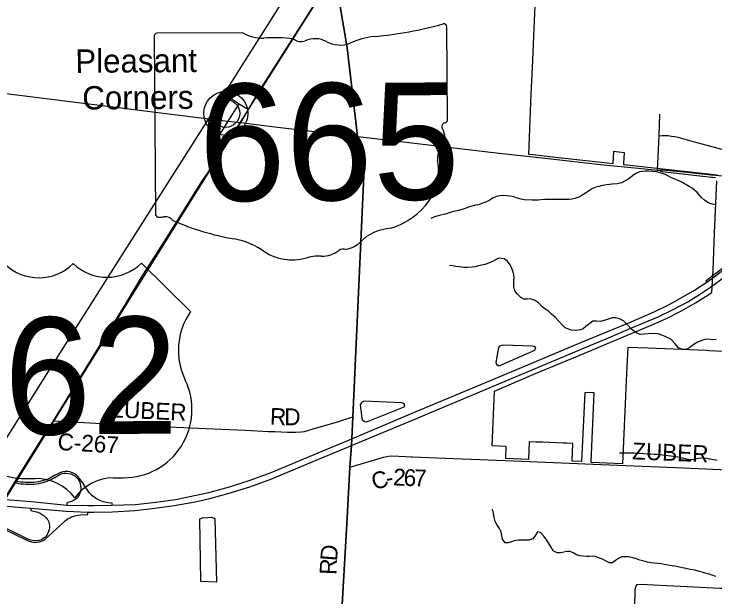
# Model space of a CAD drawing. Extents: x 114604 to 551442, y 316898 to 567001.
# Drawn here: x 166736 to 179238, y 335195 to 345598 of the extents above; entities that cross this region are included whole.
import ezdxf

# ---------------------------------------------------------------- set-up
doc = ezdxf.new("R2010")
doc.units = 0
for name, color, linetype in [('_CIVIL_CONSTRUCTION', 7, 'Continuous'), ('BD_X_Building', 7, 'Continuous'), ('GE_P_Alignment_1000_Bearings', 7, 'Continuous'), ('GE_P_Alignment_1000_Cardinal_Points', 7, 'Continuous'), ('GE_P_Alignment_1000_Stations', 7, 'Continuous'), ('GE_P_Alignment_100_Cardinal_Points', 7, 'Continuous'), ('GE_P_Alignment_100_Stations', 7, 'Continuous'), ('GE_P_Alignment_500_Bearings', 7, 'Continuous'), ('GE_P_Alignment_500_Cardinal_Points', 7, 'Continuous'), ('GE_P_Alignment_500_Curve_Data', 7, 'Continuous'), ('GE_P_Alignment_500_Distances', 7, 'Continuous'), ('GE_P_Alignment_500_Stations', 7, 'Continuous'), ('GE_X_Alignment', 7, 'Continuous'), ('MT_X_Edge_Line', 7, 'Continuous'), ('PM_P_Cells', 7, 'Continuous'), ('PM_P_CL_Double_Solid', 7, 'Continuous'), ('PM_P_Crosswalk', 7, 'Continuous'), ('PM_X_Dotted_Line', 7, 'Continuous'), ('RD_X_RR_1', 7, 'Continuous')]:
    doc.layers.add(name, color=color, linetype=linetype)

msp = doc.modelspace()

# ---------------------------------------------------------------- linework, layer by layer
at = {"layer": '_CIVIL_CONSTRUCTION'}
for p, q in [((170781, 343660), (170917, 343893)), ((170533, 343273), (170781, 343660)), ((179195, 342685), (179247, 342678)), ((166592, 336984), (166750, 337243)), ((166750, 337243), (166767, 337271))]:
    msp.add_line(p, q, dxfattribs=at)
for points in [[(170917, 343893), (171073, 344163), (172441, 346316)], [(161581, 345594), (161846, 345387), (162609, 344810), (162702, 344748), (162782, 344699), (162868, 344661), (162967, 344625), (163115, 344590), (163234, 344565), (163417, 344541), (165040, 344369), (166930, 344140), (170354, 343709), (170556, 343684), (170781, 343660)], [(170781, 343660), (171332, 343593), (172864, 343414), (172875, 343413)], [(172875, 343413), (175336, 343121), (176262, 343018), (177197, 342914), (177927, 342841)], [(168637, 340273), (168715, 340398), (169007, 340890), (169498, 341665), (170086, 342607), (170258, 342859), (170388, 343049), (170533, 343273)], [(177927, 342841), (178210, 342812), (178246, 342809)], [(178246, 342809), (178271, 342817), (178300, 342815), (178744, 342773), (179172, 342727), (179193, 342725)], [(178246, 342809), (178268, 342797), (178296, 342787), (179179, 342687), (179195, 342685)], [(179193, 342725), (179664, 342683), (180045, 342649), (180509, 342600)], [(167438, 338338), (167645, 338664), (167805, 338930), (168341, 339794), (168637, 340273)], [(166767, 337271), (167234, 338018), (167326, 338156), (167438, 338338)]]:
    msp.add_lwpolyline(points, dxfattribs=at)
at = {"layer": 'GE_P_Alignment_1000_Bearings'}
for points in [[(196042, 380964), (194033, 377563), (193868, 377325), (192058, 375431), (190340, 374235), (188290, 370932), (187383, 369296), (186211, 367714), (185191, 366327), (183802, 363991), (182496, 361740), (179755, 357653), (178698, 356015), (176027, 351942), (171808, 345313), (170010, 342459), (166009, 336034), (165560, 335288), (165458, 335042), (165305, 334516), (164243, 330883)], [(165560, 336379), (167342, 339200), (168589, 341173), (170215, 343741), (170545, 344266), (170658, 344443), (170753, 344594), (171071, 345103), (171658, 346027), (171787, 346235), (172464, 347303), (173962, 349676), (174698, 350836), (175401, 351957), (175709, 352436), (176672, 353966), (176952, 354405), (177651, 355520)]]:
    msp.add_lwpolyline(points, dxfattribs=at)
at = {"layer": 'GE_P_Alignment_1000_Cardinal_Points'}
for p, q in [((170296, 343530), (170443, 343502)), ((172779, 338408), (172806, 338982)), ((172694, 336881), (172728, 337511))]:
    msp.add_line(p, q, dxfattribs=at)
for points in [[(170354, 343709), (170594, 344075), (170609, 344083)], [(170529, 344125), (170609, 344083), (170628, 344076), (170752, 343994), (170917, 343893)], [(170320, 343350), (170383, 343400), (170400, 343438), (170443, 343502), (170556, 343684), (170752, 343994)], [(170383, 343400), (170393, 343379), (170414, 343353), (170452, 343329), (170533, 343273)], [(172806, 338982), (172980, 342709), (172955, 342872), (172875, 343413)], [(172728, 337511), (172754, 337897), (172760, 338015), (172779, 338408)], [(177774, 334097), (177775, 334129), (177807, 335026), (177815, 335315), (177819, 335357), (177831, 335387), (177852, 335419), (177912, 335422), (179323, 335354), (179365, 335353), (179391, 335367), (179395, 335397), (179461, 337466)], [(172410, 331675), (172414, 331754), (172474, 332988), (172679, 336603), (172694, 336881)]]:
    msp.add_lwpolyline(points, dxfattribs=at)
at = {"layer": 'GE_P_Alignment_1000_Stations'}
for p, q in [((170781, 343660), (170917, 343893)), ((170533, 343273), (170781, 343660)), ((166592, 336984), (166750, 337243)), ((166750, 337243), (166767, 337271))]:
    msp.add_line(p, q, dxfattribs=at)
for points in [[(170917, 343893), (171073, 344163), (172441, 346316)], [(168637, 340273), (168715, 340398), (169007, 340890), (169498, 341665), (170086, 342607), (170258, 342859), (170388, 343049), (170533, 343273)], [(167438, 338338), (167645, 338664), (167805, 338930), (168341, 339794), (168637, 340273)], [(166767, 337271), (167234, 338018), (167326, 338156), (167438, 338338)]]:
    msp.add_lwpolyline(points, dxfattribs=at)
at = {"layer": 'GE_P_Alignment_100_Cardinal_Points'}
for p, q in [((178240, 343425), (178254, 343810)), ((178210, 342812), (178240, 343425))]:
    msp.add_line(p, q, dxfattribs=at)
at = {"layer": 'GE_P_Alignment_100_Stations'}
for points in [[(179275, 342723), (177612, 342905), (177613, 342924), (177614, 342934), (177626, 343122), (177526, 343132), (177427, 343143), (177414, 342926), (177315, 342937), (176560, 343017), (176441, 343031), (175995, 343083), (175916, 343092), (175961, 344168), (175981, 344637), (176046, 346180), (176083, 346179), (176537, 346164), (177452, 346131), (178821, 346082), (178845, 346689), (178861, 347009), (179032, 347004), (180208, 346966)], [(179526, 339572), (179135, 339589), (179085, 339591), (178048, 339634), (177681, 339649), (177659, 339180), (177586, 337573), (177030, 337596), (177030, 337604), (177081, 338836), (176914, 338843), (176857, 337610), (176689, 337616), (176702, 337934), (176597, 337938), (176526, 337941), (176407, 337945), (176287, 337950), (176168, 337955), (176045, 337959), (175925, 337964), (175914, 337648), (175507, 337665), (175514, 337881), (175267, 337892), (175304, 338870), (176009, 339168), (176586, 339408), (176756, 339479), (177111, 339628), (177207, 339669), (178127, 340055), (178388, 340172), (178643, 340302), (178892, 340444), (179078, 340564), (179184, 340631), (179205, 341018), (179230, 341692), (179272, 342623)]]:
    msp.add_lwpolyline(points, dxfattribs=at)
at = {"layer": 'GE_P_Alignment_500_Bearings'}
for points in [[(178240, 343425), (178295, 343429), (178356, 343428), (178405, 343427), (178462, 343420), (178520, 343410), (178578, 343398), (178823, 343331), (179095, 343260), (179709, 343093), (179953, 343027), (180080, 342994), (180111, 342980), (180149, 342963), (180181, 342944), (180258, 342894), (180262, 342897)], [(167438, 338338), (168631, 338273), (169885, 338211), (170864, 338170), (171275, 338150), (171391, 338146)], [(171391, 338146), (171613, 338137), (171754, 338134), (171858, 338143), (171920, 338146), (172074, 338193), (172505, 338319), (172779, 338408)], [(172779, 338408), (172760, 338015), (172754, 337897), (172728, 337511)], [(172728, 337511), (172928, 337570), (173188, 337651), (173328, 337689), (173413, 337707), (173472, 337711), (173717, 337700), (173816, 337696), (173842, 337695)], [(173842, 337695), (174275, 337678), (175652, 337624), (177207, 337559), (178674, 337497), (179461, 337466), (179852, 337451), (180056, 337436), (180116, 337440), (180152, 337456), (180170, 337475), (180182, 337517), (180188, 337600)]]:
    msp.add_lwpolyline(points, dxfattribs=at)
at = {"layer": 'GE_P_Alignment_500_Cardinal_Points'}
for p, q in [((169884, 340289), (169008, 341153)), ((166947, 337309), (167121, 337310)), ((168513, 337320), (168687, 337321))]:
    msp.add_line(p, q, dxfattribs=at)
for points in [[(180038, 342582), (180035, 342561), (180095, 342550), (180152, 342521), (180218, 342475), (180262, 342409), (180281, 342330), (180277, 342274), (180261, 342221), (180225, 342128), (180166, 342003), (180160, 341992), (180123, 341918), (180067, 341819), (180011, 341725), (179862, 341524), (179758, 341390), (179627, 341267), (179514, 341164), (179327, 341021), (179189, 340917)], [(179189, 340917), (179076, 340832), (179093, 340815)], [(168487, 336831), (168484, 336871), (168415, 336876), (168386, 336880), (168356, 336886), (168328, 336893), (168296, 336904), (168268, 336915), (168230, 336933), (168205, 336948), (168181, 336963), (168158, 336981), (168133, 337002), (168111, 337024), (168099, 337036), (168083, 337055), (168060, 337085), (168048, 337104), (168028, 337133), (168008, 337162), (167987, 337191), (167967, 337221), (167941, 337259), (167920, 337288), (167901, 337316), (167871, 337350), (167844, 337374), (167816, 337393), (167777, 337412), (167733, 337426), (167694, 337433), (167649, 337434), (167608, 337428), (167571, 337418), (167543, 337407), (167518, 337394), (167481, 337372), (167447, 337355), (167415, 337338), (167386, 337322), (167355, 337306), (167321, 337291), (167287, 337280), (167246, 337267), (167215, 337260), (167172, 337251), (167126, 337244), (167083, 337239), (167042, 337237), (167003, 337237), (166967, 337239), (166933, 337240), (166897, 337242), (166856, 337246), (166818, 337250), (166792, 337255), (166767, 337271)], [(166750, 337243), (166773, 337229), (166817, 337220), (166860, 337215), (166905, 337212), (166946, 337209), (166984, 337208), (167024, 337207), (167056, 337208), (167096, 337210), (167139, 337215), (167181, 337222), (167221, 337230), (167258, 337240), (167291, 337250), (167326, 337261), (167353, 337272), (167385, 337288), (167421, 337307), (167452, 337324), (167484, 337341), (167543, 337374), (167580, 337390), (167626, 337402), (167665, 337405), (167707, 337401), (167747, 337392), (167788, 337375), (167819, 337356), (167850, 337329), (167872, 337305), (167892, 337275), (167908, 337244), (167919, 337212), (167925, 337180), (167928, 337147), (167926, 337112), (167921, 337083), (167910, 337048), (167896, 337017), (167886, 337000), (167866, 336973), (167849, 336955), (167826, 336935), (167799, 336917), (167777, 336905), (167753, 336896), (167678, 336876), (167676, 336835)], [(166303, 336530), (166337, 336513), (166989, 336199), (167051, 336177), (167101, 336170), (167148, 336171), (167188, 336178), (167228, 336191), (167257, 336205), (167289, 336225), (167354, 336281), (167646, 336555), (167686, 336584), (167729, 336607), (167761, 336623), (167786, 336632), (167822, 336644), (167877, 336655), (167925, 336659), (168053, 336667), (168053, 336709)], [(167037, 336781), (167034, 336737), (167114, 336720), (167163, 336706), (167202, 336689), (167239, 336668), (167272, 336643), (167303, 336615), (167323, 336592), (167341, 336569), (167356, 336534), (167366, 336500), (167370, 336463), (167369, 336430), (167365, 336398), (167354, 336362), (167342, 336336), (167325, 336309), (167309, 336283), (167287, 336259), (167258, 336237), (167224, 336217), (167183, 336204), (167135, 336195), (167087, 336196), (167035, 336207), (166994, 336223), (166353, 336537)]]:
    msp.add_lwpolyline(points, dxfattribs=at)
for centre, radius, start, end in [((167176, 341761), 870, 225.9855, 314.8395), ((168394, 341770), 870, 225.9855, 314.8395), ((170887, 339597), 1218, 145.4116, 205.8654), ((168692, 338540), 1218, 269.7743, 25.5806), ((166925, 338527), 1218, 155.2444, 271.0508), ((167127, 336440), 870, 37.2824, 90.4125), ((168520, 336450), 870, 90.4125, 143.5426)]:
    msp.add_arc(centre, radius, start, end, dxfattribs=at)
at = {"layer": 'GE_P_Alignment_500_Curve_Data'}
for p, q in [((174467, 343711), (174455, 345369)), ((169236, 345198), (169258, 342028)), ((170815, 345264), (169287, 345253)), ((174467, 343711), (174467, 343711))]:
    msp.add_line(p, q, dxfattribs=at)
for centre, major_axis, ratio, start_param, end_param in [((172565, 349599), (5537, 40), 0.800001, 4.814395, 5.04237), ((174397, 345376), (58.1, 0.4), 0.8, 6.141152, 7.989035), ((169295, 345206), (60.5, 0.4), 0.8, 1.712693, 3.28349), ((171177, 345635), (587, 4), 0.8, 4.042523, 4.731795), ((171387, 343489), (2106, 15), 0.8, 1.404758, 1.657858), ((172104, 344876), (352, 3), 0.8, 0.950623, 2.079405), ((173309, 344314), (1114, 8), 0.8, 1.699011, 2.107814), ((171852, 345240), (169, 1), 0.8, 3.836095, 5.185415), ((172554, 345382), (423, 3), 0.8, 4.081561, 5.145723), ((174405, 343704), (62.2, 0.4), 0.8, 5.05454, 6.418171), ((174455, 343589), (89.9, 0.6), 0.8, 1.883978, 3.671073), ((173884, 343375), (540, 4), 0.8, 5.934695, 6.695948), ((174681, 343018), (393, 3), 0.8, 2.387724, 3.262537), ((172924, 342795), (1385, 10), 0.8, 5.101753, 6.440018), ((169319, 342022), (61, 0.4), 0.8, 3.00124, 4.508301), ((169326, 342346), (466, 3), 0.8, 4.665946, 4.897461), ((169425, 341847), (168, 1), 0.8, 0.519207, 1.627899), ((171524, 344710), (3998, 29), 0.8, 4.195996, 4.48896), ((173520, 341169), (758, 5), 0.8, 1.647645, 2.488434), ((170361, 340612), (1251, 9), 0.8, 0.823519, 1.323588), ((172555, 341745), (447, 3), 0.8, 4.937069, 5.64225), ((171706, 341847), (794, 6), 0.8, 4.026481, 4.996735), ((172224, 341614), (423, 3), 0.8, 4.691044, 5.507374), ((172609, 341309), (119, 1), 0.8, 1.147584, 2.315152), ((172172, 340755), (652, 5), 0.8, 1.495662, 1.94098)]:
    msp.add_ellipse(centre, major_axis=major_axis, ratio=ratio, start_param=start_param, end_param=end_param, dxfattribs=at)
at = {"layer": 'GE_P_Alignment_500_Distances'}
for points in [[(172473, 332991), (172677, 336606), (172727, 337511), (172727, 337514), (172753, 337899), (172759, 338018), (172778, 338411), (172978, 342712), (172954, 342875), (172863, 343417), (172681, 344992), (172451, 346337), (172001, 349697), (171956, 350122), (172091, 353572), (172105, 353607), (172139, 354128), (172150, 354165), (172368, 357901)], [(172368, 357901), (172150, 354165), (172139, 354128), (172105, 353607), (172091, 353572), (171956, 350122), (172001, 349697), (172451, 346337), (172681, 344992), (172863, 343417), (172954, 342875), (172978, 342712), (172778, 338411), (172759, 338018), (172753, 337899), (172727, 337514), (172727, 337511), (172677, 336606), (172473, 332991)]]:
    msp.add_lwpolyline(points, dxfattribs=at)
at = {"layer": 'GE_P_Alignment_500_Stations'}
msp.add_line((168053, 336709), (168159, 336710), dxfattribs=at)
for points in [[(179140, 340850), (179222, 340910), (179425, 341061), (179601, 341208), (179742, 341340), (179914, 341507), (180114, 341723), (180323, 341972), (180491, 342200), (180586, 342339), (180683, 342491), (180715, 342545), (180731, 342572)], [(179197, 340753), (179387, 340892), (179555, 341027), (179716, 341164), (179856, 341295), (180015, 341447), (180213, 341675), (180422, 341925), (180590, 342152), (180685, 342292), (180757, 342406)], [(168162, 336829), (168487, 336831), (168904, 336847), (169266, 336884), (169614, 336937), (170209, 337060), (170578, 337163), (170947, 337278), (171321, 337416), (172163, 337766), (172760, 338015), (173768, 338443), (175604, 339215), (176919, 339767), (177699, 340087), (178151, 340286), (178420, 340415), (178677, 340555), (178870, 340672), (179093, 340815), (179140, 340850)], [(178885, 340545), (178944, 340581), (179103, 340686), (179150, 340718)], [(179150, 340718), (179159, 340724), (179197, 340753)], [(177297, 339804), (177737, 339990), (178226, 340195), (178494, 340325), (178752, 340464), (178885, 340545)], [(172744, 337893), (172754, 337897), (173843, 338352), (175679, 339124), (176994, 339676), (177297, 339804)], [(168159, 336710), (168492, 336713), (168894, 336738), (169207, 336772), (169594, 336826), (169970, 336894), (170228, 336954), (170573, 337045), (170941, 337160), (171316, 337297), (172157, 337648), (172744, 337893)], [(166560, 336932), (166744, 336924), (167043, 336899), (167676, 336835), (168054, 336828)], [(166407, 336833), (166495, 336825), (166738, 336806), (167037, 336781), (167667, 336729), (168053, 336709)], [(168054, 336828), (168059, 336828), (168162, 336829)]]:
    msp.add_lwpolyline(points, dxfattribs=at)
at = {"layer": 'GE_X_Alignment'}
for radius in [393, 249]:
    msp.add_circle((170513, 343824), radius, dxfattribs=at)
at = {"layer": 'MT_X_Edge_Line'}
for points in [[(175474, 339688), (175434, 339684), (175394, 339669), (175376, 339644), (175331, 339382), (175339, 339348), (175375, 339320), (175409, 339326), (175441, 339344), (176024, 339602), (176042, 339634), (176026, 339664), (175974, 339668)], [(175974, 339668), (175474, 339688)], [(173697, 338591), (173705, 338617), (173689, 338649), (173647, 338661), (172987, 338690), (172953, 338678), (172933, 338660), (172911, 338622), (172938, 338387), (172948, 338355), (172990, 338325), (173026, 338323), (173072, 338337)], [(173072, 338337), (173697, 338591)], [(170323, 336592), (170295, 336604), (170259, 336613), (170191, 336607), (170145, 336602), (170105, 336606), (170042, 336584), (170065, 335480), (170354, 335467)], [(170354, 335467), (170323, 336592)]]:
    msp.add_lwpolyline(points, dxfattribs=at)
at = {"layer": 'PM_P_Cells'}
for points in [[(178397, 342709), (178339, 342737), (178261, 342765), (178193, 342779), (178061, 342795), (177997, 342793), (177947, 342789), (177892, 342780), (177826, 342750), (177766, 342710), (177702, 342658), (177650, 342624), (177568, 342584), (177494, 342566), (177406, 342562), (177356, 342556), (177304, 342550), (177234, 342536), (177166, 342520), (177116, 342506), (177051, 342482), (176985, 342438), (176931, 342402), (176865, 342358), (176811, 342330), (176739, 342304), (176687, 342294), (176635, 342288), (176563, 342286), (176455, 342286), (176383, 342285), (176205, 342285), (176135, 342279), (176084, 342277), (176032, 342277), (175976, 342277), (175840, 342281), (175782, 342293), (175714, 342314), (175652, 342334), (175580, 342348), (175526, 342356), (175460, 342358), (175398, 342354), (175340, 342344), (175282, 342318), (175220, 342276), (175164, 342246), (175110, 342230), (175020, 342194), (174966, 342186), (174901, 342168), (174841, 342148), (174783, 342130), (174731, 342112), (174663, 342092), (174607, 342077), (174555, 342065), (174499, 342047), (174447, 342033), (174373, 342015), (174301, 341995), (174237, 341977), (174173, 341951)], [(179261, 342190), (179195, 342203), (179128, 342223), (179053, 342277), (178999, 342325), (178921, 342413), (178833, 342488), (178767, 342528), (178709, 342564), (178647, 342596), (178579, 342626), (178523, 342650), (178465, 342677), (178397, 342709)], [(179115, 339794), (179057, 339790), (179001, 339774), (178927, 339740), (178852, 339696), (178788, 339648), (178722, 339614), (178656, 339614), (178586, 339642), (178524, 339720), (178450, 339793), (178364, 339835), (178306, 339863), (178226, 339889), (178142, 339899), (178046, 339893), (177972, 339885), (177904, 339876), (177836, 339908), (177764, 339964), (177658, 340070), (177608, 340122), (177534, 340159), (177466, 340177), (177404, 340177), (177334, 340155), (177262, 340129), (177196, 340109), (177126, 340119), (177060, 340115), (176936, 340019), (176885, 339979), (176835, 339961), (176753, 339953), (176679, 339957), (176625, 339973), (176569, 340000), (176511, 340052), (176447, 340124), (176393, 340184), (176323, 340244), (176272, 340287), (176220, 340325), (176158, 340373), (176090, 340441), (176020, 340493), (175940, 340514), (175888, 340512), (175836, 340512), (175774, 340538), (175712, 340602), (175668, 340656), (175652, 340730), (175650, 340786), (175652, 340839), (175654, 340891), (175648, 340947), (175634, 341009), (175612, 341073), (175588, 341123), (175536, 341189), (175478, 341230), (175384, 341240), (175324, 341210), (175270, 341184), (175212, 341156), (175138, 341126), (175080, 341116), (175022, 341104), (174960, 341088), (174908, 341080), (174824, 341072), (174754, 341076), (174684, 341084), (174616, 341095), (174558, 341103), (174502, 341111)], [(179259, 339789), (179193, 339784), (179115, 339794)], [(179277, 337633), (179219, 337641), (179149, 337655), (179087, 337667), (179023, 337675), (178941, 337665), (178889, 337653), (178827, 337643), (178773, 337640), (178705, 337658), (178631, 337678), (178573, 337690), (178521, 337698), (178457, 337706), (178399, 337716), (178341, 337722), (178271, 337730), (178207, 337735), (178155, 337737), (178097, 337741), (178027, 337745), (177967, 337751), (177915, 337755), (177851, 337757), (177799, 337759), (177727, 337761), (177671, 337763), (177605, 337761), (177536, 337761)], [(178718, 335703), (178656, 335715), (178604, 335725), (178524, 335742), (178472, 335752), (178400, 335762), (178334, 335774), (178278, 335784), (178216, 335792), (178154, 335800), (178092, 335806), (178036, 335816), (177952, 335839), (177896, 335853), (177836, 335873), (177772, 335891), (177698, 335909), (177638, 335913), (177576, 335909), (177520, 335883), (177465, 335847), (177409, 335807), (177357, 335805), (177297, 335835), (177233, 335868), (177179, 335890), (177099, 335920), (177047, 335924), (176997, 335920), (176945, 335918), (176889, 335922), (176833, 335930), (176771, 335950), (176711, 335985), (176655, 336005), (176595, 336005), (176541, 335997), (176491, 335983), (176425, 335981), (176355, 336021), (176307, 336103), (176271, 336164), (176223, 336232), (176185, 336282), (176125, 336348), (176073, 336358), (176037, 336300), (175991, 336230), (175919, 336208), (175855, 336208), (175805, 336210), (175727, 336210), (175659, 336197), (175607, 336177), (175551, 336159), (175499, 336161), (175449, 336229), (175439, 336293), (175423, 336359), (175395, 336415), (175345, 336490), (175319, 336544), (175301, 336614), (175287, 336688), (175269, 336762)], [(179256, 335562), (179188, 335584), (179118, 335606), (179066, 335621), (179010, 335637), (178956, 335651), (178882, 335671), (178798, 335687), (178718, 335703)]]:
    msp.add_lwpolyline(points, dxfattribs=at)
at = {"layer": 'PM_X_Dotted_Line'}
msp.add_line((170513, 343824), (170513, 343824), dxfattribs=at)

# ---------------------------------------------------------------- texts
at = {"layer": '_CIVIL_CONSTRUCTION'}
for s, p in [('Pleasant', (167831, 344547)), ('Corners', (167955, 343892))]:
    msp.add_text(s, height=417, rotation=0.4125, dxfattribs=at).set_placement(p)
at = {"layer": 'BD_X_Building'}
for s, p in [('s', (171801, 343422)), ('r', (171801, 343422)), ('665', (171448, 343347))]:
    msp.add_text(s, height=1, rotation=0.4126, dxfattribs=at).set_placement(p)
at = {"layer": 'GE_P_Alignment_500_Cardinal_Points'}
msp.add_text('62', height=2088.4, rotation=0.4125, dxfattribs=at).set_placement((166564, 338089))
at = {"layer": 'GE_P_Alignment_500_Curve_Data'}
msp.add_text('665', height=2088.4, rotation=0.4126, dxfattribs=at).set_placement((170035, 342258))
at = {"layer": 'PM_P_CL_Double_Solid'}
for s, rotation, p in [('ZUBER', 357.291, (168448, 338403)), ('R', 357.7303, (171297, 338270)), ('D', 0.0233, (171556, 338260)), ('C-267', 356.5619, (167506, 337820)), ('ZUBER', 357.7049, (177757, 337652)), ('C', 16.0621, (173161, 337100)), ('2', 357.1924, (173493, 337188)), ('6', 357.7729, (173681, 337179)), ('7', 358.0547, (173868, 337172)), ('-', 10.8323, (173391, 337167))]:
    msp.add_text(s, height=300, rotation=rotation, dxfattribs=at).set_placement(p)
at = {"layer": 'PM_P_Crosswalk'}
for s, rotation, p in [('D', 85.4413, (172496, 335829)), ('R', 87.6638, (172486, 335586))]:
    msp.add_text(s, height=300, rotation=rotation, dxfattribs=at).set_placement(p)
at = {"layer": 'RD_X_RR_1'}
for s, p in [('0', (167804, 339127)), ('/', (167804, 339127)), ('62', (167599, 338919))]:
    msp.add_text(s, height=1, rotation=0.4125, dxfattribs=at).set_placement(p)

doc.saveas('drawing.dxf')
